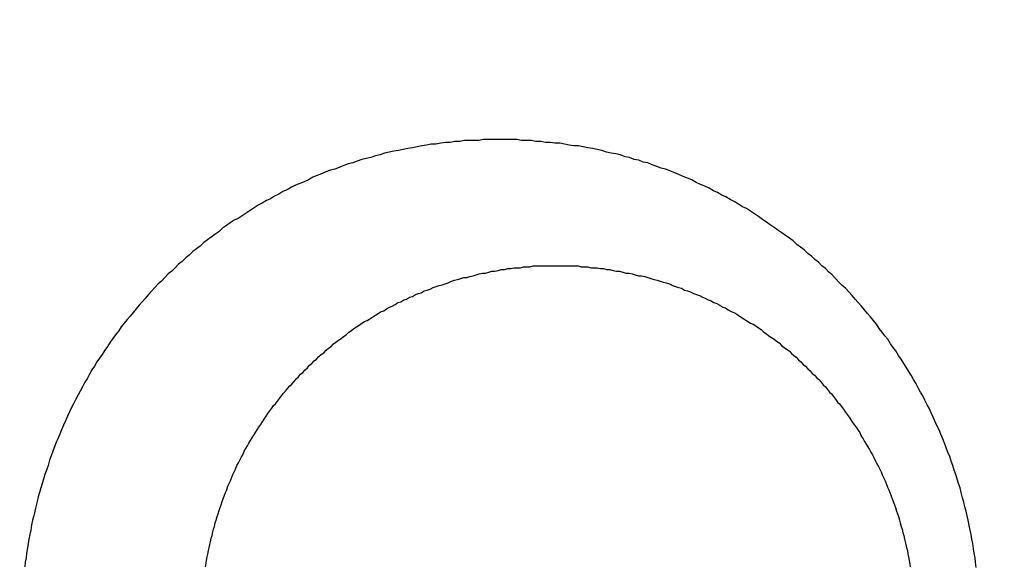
# Model space of a CAD drawing. Header units: millimetres. Extents: x -604189 to 881711, y -381903 to -7297.
# Tile 602 of 656: x -579625.75 to -579614.75, y -163254.46 to -163248.38. Entities that reach past the tile are written whole.
import ezdxf

# ---------------------------------------------------------------- set-up
doc = ezdxf.new("R2010")
doc.units = ezdxf.units.MM
doc.header["$LTSCALE"] = 100
doc.linetypes.add('0.5_0.5', pattern=[1, 0.5, -0.5])
doc.linetypes.add('ACAD_ISO04W100', pattern=[30.5, 24, -3, 0.5, -3])
doc.layers.get('Defpoints').update_dxf_attribs({"color": 30})
doc.layers.add('OPIS', color=7, linetype='Continuous')
doc.layers.add('strop osie', color=80, linetype='ACAD_ISO04W100', lineweight=5)
doc.styles.get("Standard").update_dxf_attribs({"font": 'romans.shx', "width": 0.5})
doc.dimstyles.new('1 50', dxfattribs={"dimtxt": 150, "dimasz": 80, "dimexe": 1, "dimexo": 1, "dimgap": 20, "dimtad": 1, "dimdec": 0, "dimlfac": 0.1, "dimtxsty": 'Standard', "dimblk": 'ARCHTICK', "dimcen": 200, "dimclrd": 2, "dimadec": 1, "dimazin": 0, "dimtfac": 1, "dimtdec": 0, "dimtmove": 0, "dimatfit": 3, "dimldrblk": 'ARCHTICK', "dimfxl": 120, "dimfxlon": 1, "dimtfill": 1, "dimarcsym": 0})

# ---------------------------------------------------------------- blocks, each defined once
blk = doc.blocks.new('_ArchTick')
at = {"layer": 'strop osie', "color": 0, "const_width": 0.15}
blk.add_lwpolyline([(-0.5, -0.5), (0.5, 0.5)], dxfattribs=at)
blk = doc.blocks.new('*D3294')
at = {"layer": 'Defpoints', "color": 0, "linetype": 'ByBlock', "lineweight": 5, "transparency": 16777216}
for p in [(-595783.126, -159420.303), (-593748.924, -159420.303), (-552118.935, -179940.303)]:
    blk.add_point(p, dxfattribs=at)
at = {"layer": 'OPIS', "color": 0, "linetype": 'Continuous', "lineweight": -2, "transparency": 16777216}
for p, q in [((-595723.126, -159420.303), (-595784.126, -159420.303)), ((-595723.126, -179940.303), (-595784.126, -179940.303))]:
    blk.add_line(p, q, dxfattribs=at)
at = {"layer": 'OPIS', "color": 2, "lineweight": -2, "transparency": 16777216}
blk.add_line((-595783.126, -179940.303), (-595783.126, -159420.303), dxfattribs=at)
at = {"layer": 'OPIS', "color": 2, "linetype": 'ByBlock', "lineweight": -2, "transparency": 16777216, "xscale": 80, "yscale": 80, "zscale": 80}
for p, rotation in [((-595783.126, -159420.303), 90), ((-595783.126, -179940.303), 270)]:
    blk.add_blockref('_ArchTick', p, dxfattribs=dict(at, rotation=rotation))
at = {"layer": 'OPIS', "color": 0, "linetype": 'ByBlock', "lineweight": 13, "transparency": 16777216, "insert": (-595878.126, -169680.303), "char_height": 150, "attachment_point": 5, "rotation": 90, "bg_fill": 3, "box_fill_scale": 1.1, "bg_fill_color": 256, "bg_fill_true_color": 13158600, "bg_fill_transparency": 0}
blk.add_mtext('2052', dxfattribs=at)

msp = doc.modelspace()

# ---------------------------------------------------------------- dimensions: what is measured, and where the dimension line sits
at = {"layer": 'OPIS', "color": 0, "linetype": 'ByBlock', "lineweight": 13}
dim = msp.add_linear_dim(base=(-595783.126, -159420.303), p1=(-552118.935, -179940.303), p2=(-593748.924, -159420.303), angle=90, dimstyle='1 50', override={"dimtmove": 1, "dimfxl": 60, "dimarcsym": 1}, dxfattribs=at)
dim.commit()
dim.dimension.update_dxf_attribs({"geometry": '*D3294', "text_midpoint": (-595878.126, -169680.303)})

# ---------------------------------------------------------------- next in the draw order: hatches: boundary and pattern name
at = {"layer": 'OPIS', "linetype": '0.5_0.5', "lineweight": 13}
h = msp.add_hatch(dxfattribs=at)
h.set_pattern_fill('ANSI37', color=0, scale=130)
h.set_pattern_definition([(45, (-597218.54, 256668.8), (-291.85832, 291.85832), []), (135, (-597218.54, 256668.8), (-291.85832, -291.85832), [])])
edge = h.paths.add_edge_path(flags=16)
edge.add_line((-570958.916, -168985.281), (-571058.916, -168985.281))
edge.add_line((-571058.916, -168985.281), (-572598.916, -168985.281))
edge.add_line((-572598.916, -168985.281), (-572598.915, -170470.3))
edge.add_line((-572598.915, -170470.3), (-570825.763, -170470.3))
edge.add_arc((-570508.916, -170339.099), 342.937, 180, 202.49364, ccw=False)
edge.add_arc((-570508.916, -170339.099), 342.937, 90, 180, ccw=False)
edge.add_line((-570508.916, -169996.163), (-570508.916, -169764.704))
edge.add_arc((-570058.916, -168985.281), 900, 180, 240, ccw=False)
edge = h.paths.add_edge_path(flags=17)
edge.add_line((-569358.915, -170085.281), (-569358.916, -168985.281))
edge.add_line((-569358.916, -168985.281), (-569358.917, -168985.281))
edge.add_line((-569358.917, -168985.281), (-569958.916, -168985.281))
edge.add_line((-569958.916, -168985.281), (-570058.916, -168985.281))
edge.add_line((-570058.916, -168985.281), (-570058.916, -168925.281))
edge.add_line((-570058.916, -168925.281), (-569958.916, -168925.281))
edge.add_line((-569958.916, -168925.281), (-569958.916, -168865.281))
edge.add_line((-569958.916, -168865.281), (-569358.916, -168865.281))
edge.add_line((-569358.916, -168865.281), (-569358.917, -166865.281))
edge.add_line((-569358.917, -166865.281), (-574098.917, -166865.286))
edge.add_line((-574098.917, -166865.286), (-574098.914, -171970.3))
edge.add_line((-574098.914, -171970.3), (-572608.913, -171970.3))
edge.add_line((-572608.913, -171970.3), (-571504.913, -170590.3))
edge.add_line((-571504.913, -170590.3), (-572718.915, -170590.3))
edge.add_line((-572718.915, -170590.3), (-572718.916, -168865.281))
edge.add_line((-572718.916, -168865.281), (-571058.916, -168865.281))
edge.add_line((-571058.916, -168865.281), (-571058.916, -168925.281))
edge.add_line((-571058.916, -168925.281), (-570958.916, -168925.281))
edge.add_line((-570958.916, -168925.281), (-570958.916, -168985.281))
edge.add_arc((-570058.916, -168985.281), 900, 180, 240)
edge.add_line((-570508.916, -169764.704), (-570508.916, -169996.163))
edge.add_arc((-570508.916, -170339.099), 342.937, 0, 90, ccw=False)
edge.add_arc((-570508.916, -170339.099), 342.937, 208.97989, 360, ccw=False)
edge.add_line((-570808.913, -170505.253), (-570808.913, -171171.086))
edge.add_arc((-570808.913, -171220.3), 49.214, 0, 90, ccw=False)
edge.add_arc((-570808.913, -171220.3), 49.214, 270, 360, ccw=False)
edge.add_line((-570808.913, -171269.514), (-570808.913, -171970.3))
edge.add_line((-570808.913, -171970.3), (-569358.914, -171970.3))
edge.add_line((-569358.914, -171970.3), (-569358.915, -170085.281))
h.paths.add_polyline_path([(-561118.924, -159870.303), (-590334.655, -159870.303), (-590334.655, -161470.303), (-562318.924, -161470.303), (-562318.924, -172095.292), (-561118.924, -172095.291), (-561118.924, -168350.303), (-552073.919, -168350.303), (-552073.92, -167150.303), (-561118.924, -167150.303)])
h.paths.add_polyline_path([(-572856.927, -169813.68), (-569451.07, -169813.68), (-569451.07, -169408.68), (-572856.927, -169408.68)], flags=16)
at = {"layer": 'OPIS', "linetype": 'ByBlock', "lineweight": 15}
h = msp.add_hatch(dxfattribs=at)
h.set_pattern_fill('ANSI37', color=0, scale=80, angle=45)
h.set_pattern_definition([(90, (-298582.96, 32475.8), (-254, 0), []), (180, (-298582.96, 32475.8), (-3e-14, -254), [])])
edge = h.paths.add_edge_path()
edge.add_arc((-579589.086, -167378.931), 50, 0, 90)
edge.add_line((-579589.086, -167328.931), (-579794.086, -167328.93))
edge.add_arc((-579794.086, -167378.93), 50, 89.9996, 180)
edge.add_line((-579844.086, -167378.93), (-579844.086, -167822.93))
edge.add_arc((-579794.086, -167822.93), 50, 180, 270)
edge.add_line((-579794.086, -167872.93), (-579589.085, -167872.931))
edge.add_arc((-579589.086, -167822.931), 50, 270.0014, 360)
edge.add_line((-579539.086, -167822.931), (-579539.086, -167378.931))
edge = h.paths.add_edge_path()
edge.add_arc((-579589.086, -167378.931), 50, 0, 90)
edge.add_line((-579589.086, -167328.931), (-579794.086, -167328.93))
edge.add_arc((-579794.086, -167378.93), 50, 89.9996, 180)
edge.add_line((-579844.086, -167378.93), (-579844.086, -167822.93))
edge.add_arc((-579794.086, -167822.93), 50, 180, 270)
edge.add_line((-579794.086, -167872.93), (-579589.085, -167872.931))
edge.add_arc((-579589.086, -167822.931), 50, 270.0014, 360)
edge.add_line((-579539.086, -167822.931), (-579539.086, -167378.931))
edge = h.paths.add_edge_path()
edge.add_line((-579899.087, -167300.93), (-579424.086, -167300.93))
edge.add_line((-579424.086, -167300.93), (-579424.086, -167900.93))
edge.add_line((-579424.086, -167900.93), (-579898.789, -167900.93))
edge.add_arc((-579899.086, -167892.935), 8, 180, 272.1285, ccw=False)
edge.add_line((-579907.086, -167892.935), (-579907.086, -167308.93))
edge.add_arc((-579899.086, -167308.93), 8, 90.0036, 180, ccw=False)
h.paths.add_polyline_path([(-581519.932, -164217.829), (-581520.004, -164223.092), (-581520.079, -164228.355), (-581520.156, -164233.617), (-581520.235, -164238.88), (-581520.318, -164244.143), (-581520.402, -164249.406), (-581520.489, -164254.669), (-581520.579, -164259.931), (-581520.671, -164265.194), (-581520.766, -164270.457), (-581520.863, -164275.719), (-581520.962, -164280.982), (-581521.064, -164286.244), (-581521.169, -164291.506), (-581521.276, -164296.769), (-581521.386, -164302.031), (-581521.498, -164307.293), (-581521.613, -164312.556), (-581521.73, -164317.818), (-581521.85, -164323.08), (-581521.972, -164328.342), (-581522.097, -164333.604), (-581522.225, -164338.866), (-581522.355, -164344.127), (-581522.488, -164349.389), (-581522.623, -164354.651), (-581522.76, -164359.913), (-581522.901, -164365.174), (-581523.043, -164370.436), (-581523.189, -164375.697), (-581523.337, -164380.958), (-581523.487, -164386.22), (-581523.64, -164391.481), (-581523.795, -164396.742), (-581523.953, -164402.003), (-581874.489, -164402.003), (-581874.664, -164396.198), (-581874.835, -164390.392), (-581875.003, -164384.587), (-581875.168, -164378.781), (-581875.329, -164372.976), (-581875.488, -164367.17), (-581875.643, -164361.364), (-581875.796, -164355.558), (-581875.945, -164349.752), (-581876.092, -164343.946), (-581876.235, -164338.14), (-581876.375, -164332.334), (-581876.512, -164326.527), (-581876.646, -164320.721), (-581876.777, -164314.914), (-581876.904, -164309.108), (-581877.029, -164303.301), (-581877.151, -164297.495), (-581877.269, -164291.688), (-581877.385, -164285.881), (-581877.497, -164280.074), (-581877.606, -164274.267), (-581877.713, -164268.461), (-581877.816, -164262.653), (-581877.916, -164256.846), (-581878.014, -164251.039), (-581878.108, -164245.232), (-581878.199, -164239.425), (-581878.287, -164233.618), (-581878.372, -164227.81), (-581878.454, -164222.003), (-581878.533, -164216.196), (-581878.609, -164210.388), (-581878.682, -164204.581), (-581878.751, -164198.773), (-581878.818, -164192.966), (-581878.881, -164187.158), (-581878.941, -164181.35), (-581878.997, -164175.543), (-581879.051, -164169.735), (-581879.101, -164163.927), (-581879.147, -164158.12), (-581879.191, -164152.312), (-581879.231, -164146.504), (-581879.267, -164140.696), (-581879.301, -164134.888), (-581879.332, -164129.081), (-581879.361, -164123.273), (-581879.388, -164117.465), (-581879.413, -164111.657), (-581879.437, -164105.849), (-581879.459, -164100.041), (-581879.475, -164094.233), (-581879.48, -164088.425), (-581879.472, -164082.617), (-581879.448, -164076.809), (-581879.406, -164071.002), (-581879.347, -164065.194), (-581879.269, -164059.387), (-581879.171, -164053.58), (-581879.054, -164047.773), (-581878.917, -164041.967), (-581878.759, -164036.161), (-581878.581, -164030.356), (-581878.381, -164024.551), (-581878.159, -164018.747), (-581877.914, -164012.944), (-581877.642, -164007.143), (-581877.341, -164001.342), (-581877.009, -163995.544), (-581876.642, -163989.748), (-581876.238, -163983.954), (-581875.795, -163978.163), (-581875.304, -163972.376), (-581874.753, -163966.594), (-581874.129, -163960.82), (-581873.419, -163955.056), (-581872.605, -163949.306), (-581871.67, -163943.574), (-581870.596, -163937.865), (-581869.362, -163932.188), (-581867.941, -163926.557), (-581866.302, -163920.987), (-581864.416, -163915.495), (-581862.246, -163910.11), (-581859.744, -163904.869), (-581856.869, -163899.824), (-581853.582, -163895.036), (-581849.851, -163890.591), (-581845.671, -163886.563), (-581841.105, -163882.977), (-581836.224, -163879.833), (-581831.097, -163877.106), (-581825.784, -163874.761), (-581820.336, -163872.759), (-581814.785, -163871.064), (-581809.154, -163869.636), (-581803.468, -163868.44), (-581797.747, -163867.44), (-581792, -163866.603), (-581786.235, -163865.9), (-581780.458, -163865.297), (-581774.674, -163864.778), (-581768.884, -163864.334), (-581763.088, -163863.958), (-581757.289, -163863.646), (-581751.486, -163863.39), (-581745.681, -163863.186), (-581739.874, -163863.026), (-581734.068, -163862.906), (-581728.26, -163862.819), (-581722.453, -163862.761), (-581716.645, -163862.725), (-581710.837, -163862.707), (-581705.029, -163862.7), (-581699.221, -163862.698), (-581693.958, -163862.699), (-581688.694, -163862.704), (-581683.431, -163862.718), (-581678.167, -163862.744), (-581672.904, -163862.788), (-581667.641, -163862.852), (-581662.379, -163862.942), (-581657.117, -163863.062), (-581651.856, -163863.215), (-581646.596, -163863.407), (-581641.337, -163863.64), (-581636.081, -163863.919), (-581630.828, -163864.249), (-581625.579, -163864.634), (-581620.334, -163865.078), (-581615.096, -163865.587), (-581609.864, -163866.17), (-581604.645, -163866.847), (-581599.442, -163867.642), (-581594.263, -163868.578), (-581589.115, -163869.676), (-581584.013, -163870.965), (-581578.971, -163872.474), (-581574.009, -163874.23), (-581569.153, -163876.259), (-581564.436, -163878.591), (-581559.896, -163881.253), (-581555.585, -163884.268), (-581551.554, -163887.652), (-581547.857, -163891.394), (-581544.534, -163895.471), (-581541.574, -163899.824), (-581538.952, -163904.387), (-581536.64, -163909.114), (-581534.606, -163913.968), (-581532.817, -163918.918), (-581531.241, -163923.939), (-581529.854, -163929.016), (-581528.636, -163934.137), (-581527.564, -163939.29), (-581526.619, -163944.467), (-581525.784, -163949.663), (-581525.048, -163954.875), (-581524.397, -163960.099), (-581523.818, -163965.33), (-581523.302, -163970.568), (-581522.84, -163975.811), (-581522.421, -163981.058), (-581522.037, -163986.308), (-581521.685, -163991.559), (-581521.363, -163996.813), (-581521.067, -164002.068), (-581520.796, -164007.324), (-581520.549, -164012.582), (-581520.322, -164017.84), (-581520.116, -164023.1), (-581519.928, -164028.36), (-581519.759, -164033.621), (-581519.607, -164038.882), (-581519.472, -164044.144), (-581519.354, -164049.406), (-581519.252, -164054.668), (-581519.166, -164059.931), (-581519.096, -164065.194), (-581519.041, -164070.457), (-581519.001, -164075.72), (-581518.976, -164080.984), (-581518.964, -164086.247), (-581518.964, -164091.51), (-581518.974, -164096.774), (-581518.991, -164102.037), (-581519.012, -164107.301), (-581519.034, -164112.564), (-581519.057, -164117.828), (-581519.081, -164123.091), (-581519.107, -164128.354), (-581519.135, -164133.618), (-581519.165, -164138.881), (-581519.197, -164144.144), (-581519.232, -164149.408), (-581519.269, -164154.671), (-581519.31, -164159.934), (-581519.353, -164165.198), (-581519.399, -164170.461), (-581519.447, -164175.724), (-581519.498, -164180.987), (-581519.552, -164186.25), (-581519.609, -164191.513), (-581519.668, -164196.777), (-581519.73, -164202.04), (-581519.795, -164207.303), (-581519.862, -164212.566)])
h.paths.add_polyline_path([(-582118.924, -164407.051), (-579418.924, -164407.051), (-579418.924, -162910.783), (-582118.924, -162910.783)])
h.paths.add_polyline_path([(-581950.717, -164839.225), (-581944.91, -164839.127), (-581939.103, -164839.033), (-581933.295, -164838.942), (-581927.488, -164838.854), (-581921.681, -164838.769), (-581915.873, -164838.687), (-581910.066, -164838.608), (-581904.259, -164838.532), (-581898.451, -164838.459), (-581892.644, -164838.39), (-581886.836, -164838.323), (-581881.028, -164838.26), (-581875.221, -164838.2), (-581869.413, -164838.144), (-581863.605, -164838.09), (-581857.798, -164838.04), (-581851.99, -164837.994), (-581846.182, -164837.95), (-581840.374, -164837.91), (-581834.567, -164837.874), (-581828.759, -164837.84), (-581822.951, -164837.809), (-581817.143, -164837.78), (-581811.335, -164837.753), (-581805.527, -164837.728), (-581799.719, -164837.704), (-581793.912, -164837.682), (-581788.104, -164837.666), (-581782.296, -164837.661), (-581776.488, -164837.669), (-581770.68, -164837.693), (-581764.872, -164837.735), (-581759.065, -164837.794), (-581753.257, -164837.872), (-581747.45, -164837.97), (-581741.643, -164838.087), (-581735.837, -164838.224), (-581730.031, -164838.382), (-581724.226, -164838.56), (-581718.422, -164838.76), (-581712.618, -164838.982), (-581706.815, -164839.227), (-581701.013, -164839.499), (-581695.213, -164839.8), (-581689.415, -164840.132), (-581683.618, -164840.499), (-581677.825, -164840.903), (-581672.034, -164841.346), (-581666.246, -164841.837), (-581660.465, -164842.388), (-581654.691, -164843.012), (-581648.927, -164843.722), (-581643.176, -164844.536), (-581637.444, -164845.471), (-581631.736, -164846.545), (-581626.059, -164847.779), (-581620.428, -164849.2), (-581614.858, -164850.839), (-581609.366, -164852.725), (-581603.98, -164854.895), (-581598.739, -164857.397), (-581593.694, -164860.272), (-581588.906, -164863.559), (-581584.462, -164867.29), (-581580.433, -164871.47), (-581576.847, -164876.036), (-581573.704, -164880.917), (-581570.976, -164886.044), (-581568.631, -164891.357), (-581566.63, -164896.805), (-581564.934, -164902.356), (-581563.507, -164907.987), (-581562.31, -164913.673), (-581561.31, -164919.394), (-581560.474, -164925.141), (-581559.77, -164930.906), (-581559.168, -164936.683), (-581558.648, -164942.467), (-581558.204, -164948.257), (-581557.829, -164954.053), (-581557.516, -164959.852), (-581557.261, -164965.655), (-581557.056, -164971.46), (-581556.897, -164977.267), (-581556.776, -164983.073), (-581556.69, -164988.881), (-581556.631, -164994.688), (-581556.596, -165000.496), (-581556.577, -165006.304), (-581556.57, -165012.112), (-581556.569, -165017.92), (-581556.57, -165023.183), (-581556.575, -165028.447), (-581556.588, -165033.71), (-581556.615, -165038.974), (-581556.658, -165044.237), (-581556.723, -165049.5), (-581556.813, -165054.762), (-581556.932, -165060.024), (-581557.086, -165065.285), (-581557.277, -165070.545), (-581557.51, -165075.804), (-581557.79, -165081.06), (-581558.119, -165086.313), (-581558.504, -165091.562), (-581558.949, -165096.807), (-581559.458, -165102.045), (-581560.04, -165107.276), (-581560.717, -165112.496), (-581561.513, -165117.699), (-581562.448, -165122.878), (-581563.547, -165128.026), (-581564.836, -165133.128), (-581566.345, -165138.17), (-581568.1, -165143.132), (-581570.129, -165147.988), (-581572.461, -165152.705), (-581575.123, -165157.245), (-581578.139, -165161.556), (-581581.522, -165165.587), (-581585.265, -165169.284), (-581589.342, -165172.607), (-581593.694, -165175.567), (-581598.257, -165178.189), (-581602.985, -165180.501), (-581607.838, -165182.535), (-581612.788, -165184.324), (-581617.81, -165185.9), (-581622.887, -165187.287), (-581628.007, -165188.505), (-581633.16, -165189.577), (-581638.337, -165190.522), (-581643.534, -165191.357), (-581648.746, -165192.093), (-581653.969, -165192.744), (-581659.201, -165193.323), (-581664.439, -165193.839), (-581669.682, -165194.301), (-581674.929, -165194.72), (-581680.178, -165195.104), (-581685.43, -165195.456), (-581690.683, -165195.778), (-581695.938, -165196.074), (-581701.195, -165196.345), (-581706.452, -165196.592), (-581711.711, -165196.819), (-581716.97, -165197.025), (-581722.23, -165197.213), (-581727.491, -165197.382), (-581732.752, -165197.534), (-581738.014, -165197.669), (-581743.276, -165197.787), (-581748.539, -165197.889), (-581753.801, -165197.975), (-581759.064, -165198.045), (-581764.327, -165198.1), (-581769.591, -165198.14), (-581774.854, -165198.165), (-581780.118, -165198.177), (-581785.381, -165198.177), (-581790.644, -165198.167), (-581795.908, -165198.15), (-581801.171, -165198.129), (-581806.435, -165198.107), (-581811.698, -165198.084), (-581816.961, -165198.06), (-581822.225, -165198.034), (-581827.488, -165198.006), (-581832.752, -165197.976), (-581838.015, -165197.944), (-581843.278, -165197.909), (-581848.541, -165197.872), (-581853.805, -165197.831), (-581859.068, -165197.788), (-581864.331, -165197.742), (-581869.594, -165197.694), (-581874.858, -165197.643), (-581880.121, -165197.589), (-581885.384, -165197.532), (-581890.647, -165197.473), (-581895.91, -165197.411), (-581901.173, -165197.346), (-581906.436, -165197.279), (-581911.699, -165197.209), (-581916.962, -165197.137), (-581922.225, -165197.062), (-581927.488, -165196.985), (-581932.751, -165196.906), (-581938.014, -165196.823), (-581943.276, -165196.739), (-581948.539, -165196.652), (-581953.802, -165196.562), (-581959.064, -165196.47), (-581964.327, -165196.375), (-581969.59, -165196.278), (-581974.852, -165196.179), (-581980.115, -165196.077), (-581985.377, -165195.972), (-581990.639, -165195.865), (-581995.902, -165195.755), (-582001.164, -165195.643), (-582006.426, -165195.528), (-582011.688, -165195.411), (-582016.95, -165195.291), (-582022.212, -165195.169), (-582027.474, -165195.044), (-582032.736, -165194.916), (-582037.998, -165194.786), (-582043.26, -165194.653), (-582048.521, -165194.518), (-582053.783, -165194.381), (-582059.045, -165194.24), (-582064.306, -165194.098), (-582069.568, -165193.952), (-582074.829, -165193.804), (-582080.09, -165193.654), (-582085.351, -165193.501), (-582090.613, -165193.346), (-582095.874, -165193.188), (-582095.874, -164842.652), (-582090.068, -164842.477), (-582084.263, -164842.306), (-582078.457, -164842.138), (-582072.652, -164841.973), (-582066.846, -164841.812), (-582061.04, -164841.653), (-582055.235, -164841.498), (-582049.429, -164841.345), (-582043.623, -164841.196), (-582037.817, -164841.049), (-582032.01, -164840.906), (-582026.204, -164840.766), (-582020.398, -164840.629), (-582014.591, -164840.495), (-582008.785, -164840.364), (-582002.978, -164840.237), (-581997.172, -164840.112), (-581991.365, -164839.99), (-581985.558, -164839.872), (-581979.752, -164839.756), (-581973.945, -164839.644), (-581968.138, -164839.535), (-581962.331, -164839.428), (-581956.524, -164839.325)])
edge = h.paths.add_edge_path()
edge.add_arc((-581748.924, -162268.543), 50, 0, 90.0004)
edge.add_line((-581748.924, -162218.543), (-581953.924, -162218.545))
edge.add_arc((-581953.924, -162268.545), 50, 90.0009, 180)
edge.add_line((-582003.924, -162268.545), (-582003.924, -162712.545))
edge.add_arc((-581953.924, -162712.545), 50, 180, 270.0022)
edge.add_line((-581953.922, -162762.545), (-581748.923, -162762.543))
edge.add_arc((-581748.924, -162712.543), 50, 270.0009, 360)
edge.add_line((-581698.924, -162712.543), (-581698.924, -162268.543))
edge = h.paths.add_edge_path()
edge.add_arc((-581748.924, -161668.543), 50, 0, 90.0004)
edge.add_line((-581748.924, -161618.543), (-581953.924, -161618.545))
edge.add_arc((-581953.924, -161668.545), 50, 90.0009, 180)
edge.add_line((-582003.924, -161668.545), (-582003.924, -162112.545))
edge.add_arc((-581953.924, -162112.545), 50, 180, 270.0022)
edge.add_line((-581953.922, -162162.545), (-581748.923, -162162.543))
edge.add_arc((-581748.924, -162112.543), 50, 270.0009, 360)
edge.add_line((-581698.924, -162112.543), (-581698.924, -161668.543))
h.paths.add_polyline_path([(-582118.924, -162790.543), (-579418.924, -162790.543), (-579418.924, -161590.543), (-582118.924, -161590.543)])
edge = h.paths.add_edge_path()
edge.add_arc((-579794.086, -168270.003), 50, 89.9996, 180)
edge.add_line((-579844.086, -168270.003), (-579844.086, -168714.003))
edge.add_arc((-579794.086, -168714.003), 50, 180, 270)
edge.add_line((-579794.086, -168764.003), (-579589.085, -168764.004))
edge.add_arc((-579589.086, -168714.004), 50, 270.0014, 360)
edge.add_line((-579539.086, -168714.004), (-579539.086, -168270.004))
edge.add_arc((-579589.086, -168270.004), 50, 0, 90)
edge.add_line((-579589.086, -168220.004), (-579794.086, -168220.003))
edge = h.paths.add_edge_path()
edge.add_arc((-579589.086, -169161.078), 50, 0, 90)
edge.add_line((-579589.086, -169111.078), (-579794.086, -169111.076))
edge.add_arc((-579794.086, -169161.076), 50, 89.9996, 180)
edge.add_line((-579844.086, -169161.076), (-579844.086, -169605.076))
edge.add_arc((-579794.086, -169605.076), 50, 180, 270)
edge.add_line((-579794.086, -169655.076), (-579589.085, -169655.078))
edge.add_arc((-579589.086, -169605.078), 50, 270.0014, 360)
edge.add_line((-579539.086, -169605.078), (-579539.086, -169161.078))
edge = h.paths.add_edge_path()
edge.add_arc((-579794.086, -170052.15), 50, 89.9996, 180)
edge.add_line((-579844.086, -170052.15), (-579844.086, -170496.15))
edge.add_arc((-579794.086, -170496.15), 50, 180, 270)
edge.add_line((-579794.086, -170546.15), (-579589.085, -170546.151))
edge.add_arc((-579589.086, -170496.151), 50, 270.0014, 360)
edge.add_line((-579539.086, -170496.151), (-579539.086, -170052.151))
edge.add_arc((-579589.086, -170052.151), 50, 0, 90)
edge.add_line((-579589.086, -170002.151), (-579794.086, -170002.15))
edge = h.paths.add_edge_path()
edge.add_arc((-579794.086, -170943.223), 50, 89.9996, 180)
edge.add_line((-579844.086, -170943.223), (-579844.086, -171387.223))
edge.add_arc((-579794.086, -171387.223), 50, 180, 270)
edge.add_line((-579794.086, -171437.223), (-579589.085, -171437.224))
edge.add_arc((-579589.086, -171387.224), 50, 270.0014, 360)
edge.add_line((-579539.086, -171387.224), (-579539.086, -170943.224))
edge.add_arc((-579589.086, -170943.224), 50, 0, 90)
edge.add_line((-579589.086, -170893.224), (-579794.086, -170893.223))
h.paths.add_polyline_path([(-579418.924, -164527.291), (-582118.924, -164527.291), (-582118.924, -171970.3), (-579418.924, -171970.3)])

# ---------------------------------------------------------------- next in the draw order: linework, layer by layer
at = {"color": 0}
for points in [[(-579615.068, -163254.496, 0), (-579615.074, -163254.436, 0), (-579615.081, -163254.386, 0), (-579615.089, -163254.336, 0), (-579615.097, -163254.286, 0), (-579615.106, -163254.226, 0), (-579615.115, -163254.176, 0), (-579615.125, -163254.126, 0), (-579615.135, -163254.076, 0), (-579615.145, -163254.026, 0), (-579615.157, -163253.966, 0), (-579615.168, -163253.916, 0), (-579615.18, -163253.866, 0), (-579615.193, -163253.816, 0), (-579615.206, -163253.766, 0), (-579615.22, -163253.716, 0), (-579615.234, -163253.656, 0), (-579615.248, -163253.606, 0), (-579615.264, -163253.556, 0), (-579615.279, -163253.506, 0), (-579615.295, -163253.456, 0), (-579615.312, -163253.406, 0), (-579615.329, -163253.356, 0), (-579615.346, -163253.306, 0), (-579615.364, -163253.256, 0), (-579615.383, -163253.206, 0), (-579615.402, -163253.156, 0), (-579615.421, -163253.106, 0), (-579615.441, -163253.056, 0), (-579615.461, -163253.006, 0), (-579615.482, -163252.956, 0), (-579615.503, -163252.916, 0), (-579615.525, -163252.866, 0), (-579615.547, -163252.816, 0), (-579615.57, -163252.766, 0), (-579615.593, -163252.716, 0), (-579615.617, -163252.676, 0), (-579615.641, -163252.626, 0), (-579615.665, -163252.576, 0), (-579615.69, -163252.536, 0), (-579615.716, -163252.486, 0), (-579615.742, -163252.436, 0), (-579615.768, -163252.396, 0), (-579615.795, -163252.346, 0), (-579615.822, -163252.306, 0), (-579615.85, -163252.256, 0), (-579615.878, -163252.216, 0), (-579615.906, -163252.166, 0), (-579615.935, -163252.126, 0), (-579615.965, -163252.076, 0), (-579615.995, -163252.036, 0), (-579616.025, -163251.996, 0), (-579616.056, -163251.946, 0), (-579616.087, -163251.906, 0), (-579616.118, -163251.866, 0), (-579616.15, -163251.826, 0), (-579616.183, -163251.776, 0), (-579616.215, -163251.736, 0), (-579616.248, -163251.696, 0), (-579616.282, -163251.656, 0), (-579616.316, -163251.616, 0), (-579616.35, -163251.576, 0), (-579616.385, -163251.536, 0), (-579616.42, -163251.496, 0), (-579616.455, -163251.456, 0), (-579616.491, -163251.416, 0), (-579616.527, -163251.376, 0), (-579616.564, -163251.346, 0), (-579616.601, -163251.306, 0), (-579616.638, -163251.266, 0), (-579616.676, -163251.226, 0), (-579616.714, -163251.196, 0), (-579616.752, -163251.156, 0), (-579616.791, -163251.126, 0), (-579616.83, -163251.086, 0), (-579616.87, -163251.056, 0), (-579616.909, -163251.016, 0), (-579616.949, -163250.986, 0), (-579616.99, -163250.946, 0), (-579617.031, -163250.916, 0), (-579617.072, -163250.886, 0), (-579617.113, -163250.846, 0), (-579617.155, -163250.816, 0), (-579617.197, -163250.786, 0), (-579617.239, -163250.756, 0), (-579617.282, -163250.726, 0), (-579617.325, -163250.696, 0), (-579617.368, -163250.666, 0), (-579617.412, -163250.636, 0), (-579617.456, -163250.606, 0), (-579617.5, -163250.576, 0), (-579617.545, -163250.546, 0), (-579617.589, -163250.516, 0), (-579617.634, -163250.486, 0), (-579617.68, -163250.466, 0), (-579617.725, -163250.436, 0), (-579617.771, -163250.406, 0), (-579617.817, -163250.386, 0), (-579617.864, -163250.356, 0), (-579617.91, -163250.336, 0), (-579617.957, -163250.306, 0), (-579618.004, -163250.286, 0), (-579618.051, -163250.256, 0), (-579618.099, -163250.236, 0), (-579618.147, -163250.216, 0), (-579618.195, -163250.196, 0), (-579618.243, -163250.166, 0), (-579618.292, -163250.146, 0), (-579618.34, -163250.126, 0), (-579618.389, -163250.106, 0), (-579618.438, -163250.086, 0), (-579618.488, -163250.066, 0), (-579618.537, -163250.046, 0), (-579618.587, -163250.036, 0), (-579618.637, -163250.016, 0), (-579618.687, -163249.996, 0), (-579618.737, -163249.976, 0), (-579618.788, -163249.966, 0), (-579618.838, -163249.946, 0), (-579618.889, -163249.936, 0), (-579618.94, -163249.916, 0), (-579618.991, -163249.906, 0), (-579619.043, -163249.886, 0), (-579619.094, -163249.876, 0), (-579619.146, -163249.866, 0), (-579619.197, -163249.856, 0), (-579619.249, -163249.836, 0), (-579619.301, -163249.826, 0), (-579619.354, -163249.816, 0), (-579619.406, -163249.806, 0), (-579619.458, -163249.796, 0), (-579619.511, -163249.786, 0), (-579619.563, -163249.786, 0), (-579619.616, -163249.776, 0), (-579619.668, -163249.766, 0), (-579619.721, -163249.756, 0), (-579619.774, -163249.756, 0), (-579619.827, -163249.746, 0), (-579619.88, -163249.746, 0), (-579619.933, -163249.736, 0), (-579619.986, -163249.736, 0), (-579620.039, -163249.726, 0), (-579620.093, -163249.726, 0), (-579620.146, -163249.726, 0), (-579620.199, -163249.716, 0), (-579620.252, -163249.716, 0), (-579620.306, -163249.716, 0), (-579620.359, -163249.716, 0), (-579620.412, -163249.716, 0), (-579620.466, -163249.716, 0), (-579620.519, -163249.716, 0), (-579620.572, -163249.716, 0), (-579620.625, -163249.726, 0), (-579620.679, -163249.726, 0), (-579620.732, -163249.726, 0), (-579620.785, -163249.726, 0), (-579620.838, -163249.736, 0), (-579620.891, -163249.736, 0), (-579620.944, -163249.746, 0), (-579620.997, -163249.746, 0), (-579621.05, -163249.756, 0), (-579621.103, -163249.766, 0), (-579621.155, -163249.766, 0), (-579621.208, -163249.776, 0), (-579621.26, -163249.786, 0), (-579621.313, -163249.796, 0), (-579621.365, -163249.806, 0), (-579621.417, -163249.816, 0), (-579621.469, -163249.826, 0), (-579621.521, -163249.836, 0), (-579621.573, -163249.846, 0), (-579621.625, -163249.856, 0), (-579621.677, -163249.866, 0), (-579621.728, -163249.886, 0), (-579621.779, -163249.896, 0), (-579621.83, -163249.916, 0), (-579621.881, -163249.926, 0), (-579621.932, -163249.936, 0), (-579621.983, -163249.956, 0), (-579622.033, -163249.976, 0), (-579622.083, -163249.986, 0), (-579622.133, -163250.006, 0), (-579622.183, -163250.026, 0), (-579622.233, -163250.046, 0), (-579622.282, -163250.056, 0), (-579622.332, -163250.076, 0), (-579622.381, -163250.096, 0), (-579622.43, -163250.116, 0), (-579622.478, -163250.136, 0), (-579622.527, -163250.166, 0), (-579622.575, -163250.186, 0), (-579622.623, -163250.206, 0), (-579622.671, -163250.226, 0), (-579622.718, -163250.246, 0), (-579622.766, -163250.276, 0), (-579622.813, -163250.296, 0), (-579622.859, -163250.326, 0), (-579622.906, -163250.346, 0), (-579622.952, -163250.376, 0), (-579622.998, -163250.396, 0), (-579623.044, -163250.426, 0), (-579623.09, -163250.446, 0), (-579623.135, -163250.476, 0), (-579623.18, -163250.506, 0), (-579623.225, -163250.536, 0), (-579623.269, -163250.566, 0), (-579623.313, -163250.596, 0), (-579623.357, -163250.616, 0), (-579623.401, -163250.646, 0), (-579623.444, -163250.676, 0), (-579623.487, -163250.706, 0), (-579623.53, -163250.746, 0), (-579623.572, -163250.776, 0), (-579623.614, -163250.806, 0), (-579623.656, -163250.836, 0), (-579623.697, -163250.866, 0), (-579623.738, -163250.906, 0), (-579623.779, -163250.936, 0), (-579623.819, -163250.966, 0), (-579623.86, -163251.006, 0), (-579623.899, -163251.036, 0), (-579623.939, -163251.076, 0), (-579623.978, -163251.106, 0), (-579624.017, -163251.146, 0), (-579624.055, -163251.186, 0), (-579624.093, -163251.216, 0), (-579624.131, -163251.256, 0), (-579624.168, -163251.296, 0), (-579624.205, -163251.326, 0), (-579624.242, -163251.366, 0), (-579624.278, -163251.406, 0), (-579624.314, -163251.446, 0), (-579624.349, -163251.486, 0), (-579624.384, -163251.526, 0), (-579624.419, -163251.566, 0), (-579624.453, -163251.606, 0), (-579624.487, -163251.646, 0), (-579624.52, -163251.686, 0), (-579624.554, -163251.726, 0), (-579624.586, -163251.766, 0), (-579624.619, -163251.806, 0), (-579624.651, -163251.856, 0), (-579624.682, -163251.896, 0), (-579624.713, -163251.936, 0), (-579624.744, -163251.976, 0), (-579624.774, -163252.026, 0), (-579624.804, -163252.066, 0), (-579624.833, -163252.116, 0), (-579624.862, -163252.156, 0), (-579624.89, -163252.196, 0), (-579624.918, -163252.246, 0), (-579624.946, -163252.286, 0), (-579624.973, -163252.336, 0), (-579625, -163252.386, 0), (-579625.026, -163252.426, 0), (-579625.052, -163252.476, 0), (-579625.077, -163252.526, 0), (-579625.102, -163252.566, 0), (-579625.127, -163252.616, 0), (-579625.151, -163252.666, 0), (-579625.174, -163252.706, 0), (-579625.197, -163252.756, 0), (-579625.22, -163252.806, 0), (-579625.242, -163252.856, 0), (-579625.264, -163252.906, 0), (-579625.285, -163252.956, 0), (-579625.305, -163253.006, 0), (-579625.326, -163253.056, 0), (-579625.345, -163253.096, 0), (-579625.365, -163253.146, 0), (-579625.384, -163253.196, 0), (-579625.402, -163253.246, 0), (-579625.42, -163253.296, 0), (-579625.437, -163253.356, 0), (-579625.454, -163253.406, 0), (-579625.471, -163253.456, 0), (-579625.487, -163253.506, 0), (-579625.502, -163253.556, 0), (-579625.517, -163253.606, 0), (-579625.532, -163253.656, 0), (-579625.546, -163253.706, 0), (-579625.559, -163253.756, 0), (-579625.572, -163253.816, 0), (-579625.585, -163253.866, 0), (-579625.597, -163253.916, 0), (-579625.609, -163253.966, 0), (-579625.62, -163254.016, 0), (-579625.63, -163254.076, 0), (-579625.64, -163254.126, 0), (-579625.65, -163254.176, 0), (-579625.659, -163254.226, 0), (-579625.668, -163254.276, 0), (-579625.676, -163254.336, 0), (-579625.683, -163254.386, 0), (-579625.691, -163254.436, 0), (-579625.697, -163254.486, 0)], [(-579623.677, -163254.486, 0), (-579623.671, -163254.446, 0), (-579623.665, -163254.416, 0), (-579623.659, -163254.376, 0), (-579623.652, -163254.346, 0), (-579623.645, -163254.306, 0), (-579623.637, -163254.276, 0), (-579623.63, -163254.236, 0), (-579623.622, -163254.206, 0), (-579623.614, -163254.166, 0), (-579623.605, -163254.136, 0), (-579623.596, -163254.096, 0), (-579623.587, -163254.066, 0), (-579623.577, -163254.036, 0), (-579623.568, -163253.996, 0), (-579623.558, -163253.966, 0), (-579623.547, -163253.926, 0), (-579623.537, -163253.896, 0), (-579623.526, -163253.856, 0), (-579623.514, -163253.826, 0), (-579623.503, -163253.796, 0), (-579623.491, -163253.756, 0), (-579623.479, -163253.726, 0), (-579623.466, -163253.686, 0), (-579623.454, -163253.656, 0), (-579623.44, -163253.626, 0), (-579623.427, -163253.586, 0), (-579623.414, -163253.556, 0), (-579623.4, -163253.526, 0), (-579623.385, -163253.486, 0), (-579623.371, -163253.456, 0), (-579623.356, -163253.426, 0), (-579623.341, -163253.396, 0), (-579623.326, -163253.356, 0), (-579623.31, -163253.326, 0), (-579623.294, -163253.296, 0), (-579623.278, -163253.266, 0), (-579623.261, -163253.236, 0), (-579623.245, -163253.196, 0), (-579623.228, -163253.166, 0), (-579623.21, -163253.136, 0), (-579623.193, -163253.106, 0), (-579623.175, -163253.076, 0), (-579623.156, -163253.046, 0), (-579623.138, -163253.016, 0), (-579623.119, -163252.986, 0), (-579623.1, -163252.956, 0), (-579623.081, -163252.926, 0), (-579623.061, -163252.896, 0), (-579623.041, -163252.866, 0), (-579623.021, -163252.836, 0), (-579623.001, -163252.806, 0), (-579622.98, -163252.776, 0), (-579622.959, -163252.746, 0), (-579622.938, -163252.716, 0), (-579622.917, -163252.686, 0), (-579622.895, -163252.666, 0), (-579622.873, -163252.636, 0), (-579622.851, -163252.606, 0), (-579622.828, -163252.576, 0), (-579622.806, -163252.546, 0), (-579622.783, -163252.526, 0), (-579622.76, -163252.496, 0), (-579622.736, -163252.466, 0), (-579622.713, -163252.446, 0), (-579622.689, -163252.416, 0), (-579622.665, -163252.386, 0), (-579622.64, -163252.366, 0), (-579622.616, -163252.336, 0), (-579622.591, -163252.316, 0), (-579622.566, -163252.286, 0), (-579622.54, -163252.266, 0), (-579622.515, -163252.236, 0), (-579622.489, -163252.216, 0), (-579622.463, -163252.186, 0), (-579622.437, -163252.166, 0), (-579622.41, -163252.136, 0), (-579622.384, -163252.116, 0), (-579622.357, -163252.096, 0), (-579622.33, -163252.066, 0), (-579622.303, -163252.046, 0), (-579622.275, -163252.026, 0), (-579622.248, -163251.996, 0), (-579622.22, -163251.976, 0), (-579622.192, -163251.956, 0), (-579622.163, -163251.936, 0), (-579622.135, -163251.916, 0), (-579622.106, -163251.896, 0), (-579622.077, -163251.866, 0), (-579622.048, -163251.846, 0), (-579622.019, -163251.826, 0), (-579621.99, -163251.806, 0), (-579621.96, -163251.786, 0), (-579621.93, -163251.766, 0), (-579621.9, -163251.746, 0), (-579621.87, -163251.736, 0), (-579621.84, -163251.716, 0), (-579621.81, -163251.696, 0), (-579621.779, -163251.676, 0), (-579621.748, -163251.656, 0), (-579621.717, -163251.636, 0), (-579621.686, -163251.626, 0), (-579621.655, -163251.606, 0), (-579621.623, -163251.586, 0), (-579621.591, -163251.576, 0), (-579621.56, -163251.556, 0), (-579621.528, -163251.536, 0), (-579621.496, -163251.526, 0), (-579621.463, -163251.506, 0), (-579621.431, -163251.496, 0), (-579621.399, -163251.476, 0), (-579621.366, -163251.466, 0), (-579621.333, -163251.446, 0), (-579621.3, -163251.436, 0), (-579621.267, -163251.426, 0), (-579621.234, -163251.406, 0), (-579621.201, -163251.396, 0), (-579621.167, -163251.386, 0), (-579621.134, -163251.366, 0), (-579621.1, -163251.356, 0), (-579621.066, -163251.346, 0), (-579621.033, -163251.336, 0), (-579620.999, -163251.326, 0), (-579620.965, -163251.316, 0), (-579620.93, -163251.296, 0), (-579620.896, -163251.286, 0), (-579620.862, -163251.276, 0), (-579620.827, -163251.266, 0), (-579620.793, -163251.256, 0), (-579620.758, -163251.256, 0), (-579620.724, -163251.246, 0), (-579620.689, -163251.236, 0), (-579620.654, -163251.226, 0), (-579620.619, -163251.216, 0), (-579620.584, -163251.206, 0), (-579620.549, -163251.206, 0), (-579620.514, -163251.196, 0), (-579620.479, -163251.186, 0), (-579620.444, -163251.186, 0), (-579620.408, -163251.176, 0), (-579620.373, -163251.166, 0), (-579620.337, -163251.166, 0), (-579620.302, -163251.156, 0), (-579620.266, -163251.156, 0), (-579620.231, -163251.146, 0), (-579620.195, -163251.146, 0), (-579620.16, -163251.146, 0), (-579620.124, -163251.136, 0), (-579620.088, -163251.136, 0), (-579620.053, -163251.136, 0), (-579620.017, -163251.126, 0), (-579619.981, -163251.126, 0), (-579619.945, -163251.126, 0), (-579619.91, -163251.126, 0), (-579619.874, -163251.126, 0), (-579619.838, -163251.126, 0), (-579619.802, -163251.126, 0), (-579619.766, -163251.126, 0), (-579619.73, -163251.126, 0), (-579619.695, -163251.126, 0), (-579619.659, -163251.126, 0), (-579619.623, -163251.126, 0), (-579619.587, -163251.126, 0), (-579619.551, -163251.126, 0), (-579619.515, -163251.126, 0), (-579619.48, -163251.136, 0), (-579619.444, -163251.136, 0), (-579619.408, -163251.136, 0), (-579619.372, -163251.146, 0), (-579619.337, -163251.146, 0), (-579619.301, -163251.146, 0), (-579619.265, -163251.156, 0), (-579619.23, -163251.156, 0), (-579619.194, -163251.166, 0), (-579619.159, -163251.166, 0), (-579619.123, -163251.176, 0), (-579619.088, -163251.186, 0), (-579619.052, -163251.186, 0), (-579619.017, -163251.196, 0), (-579618.982, -163251.206, 0), (-579618.946, -163251.206, 0), (-579618.911, -163251.216, 0), (-579618.876, -163251.226, 0), (-579618.841, -163251.236, 0), (-579618.806, -163251.236, 0), (-579618.771, -163251.246, 0), (-579618.737, -163251.256, 0), (-579618.702, -163251.266, 0), (-579618.667, -163251.276, 0), (-579618.633, -163251.286, 0), (-579618.598, -163251.296, 0), (-579618.564, -163251.306, 0), (-579618.53, -163251.316, 0), (-579618.495, -163251.326, 0), (-579618.461, -163251.346, 0), (-579618.427, -163251.356, 0), (-579618.394, -163251.366, 0), (-579618.36, -163251.376, 0), (-579618.326, -163251.396, 0), (-579618.293, -163251.406, 0), (-579618.259, -163251.416, 0), (-579618.226, -163251.436, 0), (-579618.193, -163251.446, 0), (-579618.16, -163251.456, 0), (-579618.127, -163251.476, 0), (-579618.094, -163251.486, 0), (-579618.061, -163251.506, 0), (-579618.029, -163251.516, 0), (-579617.997, -163251.536, 0), (-579617.964, -163251.546, 0), (-579617.932, -163251.566, 0), (-579617.9, -163251.586, 0), (-579617.869, -163251.596, 0), (-579617.837, -163251.616, 0), (-579617.806, -163251.636, 0), (-579617.774, -163251.646, 0), (-579617.743, -163251.666, 0), (-579617.712, -163251.686, 0), (-579617.681, -163251.706, 0), (-579617.651, -163251.726, 0), (-579617.62, -163251.746, 0), (-579617.59, -163251.766, 0), (-579617.56, -163251.776, 0), (-579617.53, -163251.796, 0), (-579617.5, -163251.816, 0), (-579617.471, -163251.836, 0), (-579617.442, -163251.866, 0), (-579617.412, -163251.886, 0), (-579617.384, -163251.906, 0), (-579617.355, -163251.926, 0), (-579617.326, -163251.946, 0), (-579617.298, -163251.966, 0), (-579617.27, -163251.986, 0), (-579617.242, -163252.016, 0), (-579617.214, -163252.036, 0), (-579617.187, -163252.056, 0), (-579617.159, -163252.076, 0), (-579617.132, -163252.106, 0), (-579617.106, -163252.126, 0), (-579617.079, -163252.146, 0), (-579617.052, -163252.176, 0), (-579617.026, -163252.196, 0), (-579617, -163252.226, 0), (-579616.975, -163252.246, 0), (-579616.949, -163252.276, 0), (-579616.924, -163252.296, 0), (-579616.899, -163252.326, 0), (-579616.874, -163252.346, 0), (-579616.849, -163252.376, 0), (-579616.825, -163252.396, 0), (-579616.801, -163252.426, 0), (-579616.777, -163252.456, 0), (-579616.753, -163252.476, 0), (-579616.73, -163252.506, 0), (-579616.706, -163252.536, 0), (-579616.684, -163252.556, 0), (-579616.661, -163252.586, 0), (-579616.638, -163252.616, 0), (-579616.616, -163252.646, 0), (-579616.594, -163252.666, 0), (-579616.572, -163252.696, 0), (-579616.551, -163252.726, 0), (-579616.53, -163252.756, 0), (-579616.509, -163252.786, 0), (-579616.488, -163252.816, 0), (-579616.468, -163252.846, 0), (-579616.448, -163252.876, 0), (-579616.428, -163252.906, 0), (-579616.408, -163252.926, 0), (-579616.389, -163252.956, 0), (-579616.369, -163252.986, 0), (-579616.351, -163253.026, 0), (-579616.332, -163253.056, 0), (-579616.314, -163253.086, 0), (-579616.296, -163253.116, 0), (-579616.278, -163253.146, 0), (-579616.26, -163253.176, 0), (-579616.243, -163253.206, 0), (-579616.226, -163253.236, 0), (-579616.21, -163253.266, 0), (-579616.193, -163253.306, 0), (-579616.177, -163253.336, 0), (-579616.161, -163253.366, 0), (-579616.146, -163253.396, 0), (-579616.13, -163253.426, 0), (-579616.116, -163253.466, 0), (-579616.101, -163253.496, 0), (-579616.086, -163253.526, 0), (-579616.072, -163253.556, 0), (-579616.059, -163253.596, 0), (-579616.045, -163253.626, 0), (-579616.032, -163253.656, 0), (-579616.019, -163253.696, 0), (-579616.006, -163253.726, 0), (-579615.994, -163253.756, 0), (-579615.982, -163253.796, 0), (-579615.97, -163253.826, 0), (-579615.959, -163253.866, 0), (-579615.947, -163253.896, 0), (-579615.937, -163253.926, 0), (-579615.926, -163253.966, 0), (-579615.916, -163253.996, 0), (-579615.906, -163254.036, 0), (-579615.896, -163254.066, 0), (-579615.887, -163254.106, 0), (-579615.878, -163254.136, 0), (-579615.869, -163254.176, 0), (-579615.861, -163254.206, 0), (-579615.852, -163254.236, 0), (-579615.845, -163254.276, 0), (-579615.837, -163254.306, 0), (-579615.83, -163254.346, 0), (-579615.823, -163254.376, 0), (-579615.816, -163254.416, 0), (-579615.81, -163254.456, 0), (-579615.804, -163254.486, 0)]]:
    msp.add_polyline3d(points, dxfattribs=at)

doc.saveas('drawing.dxf')
